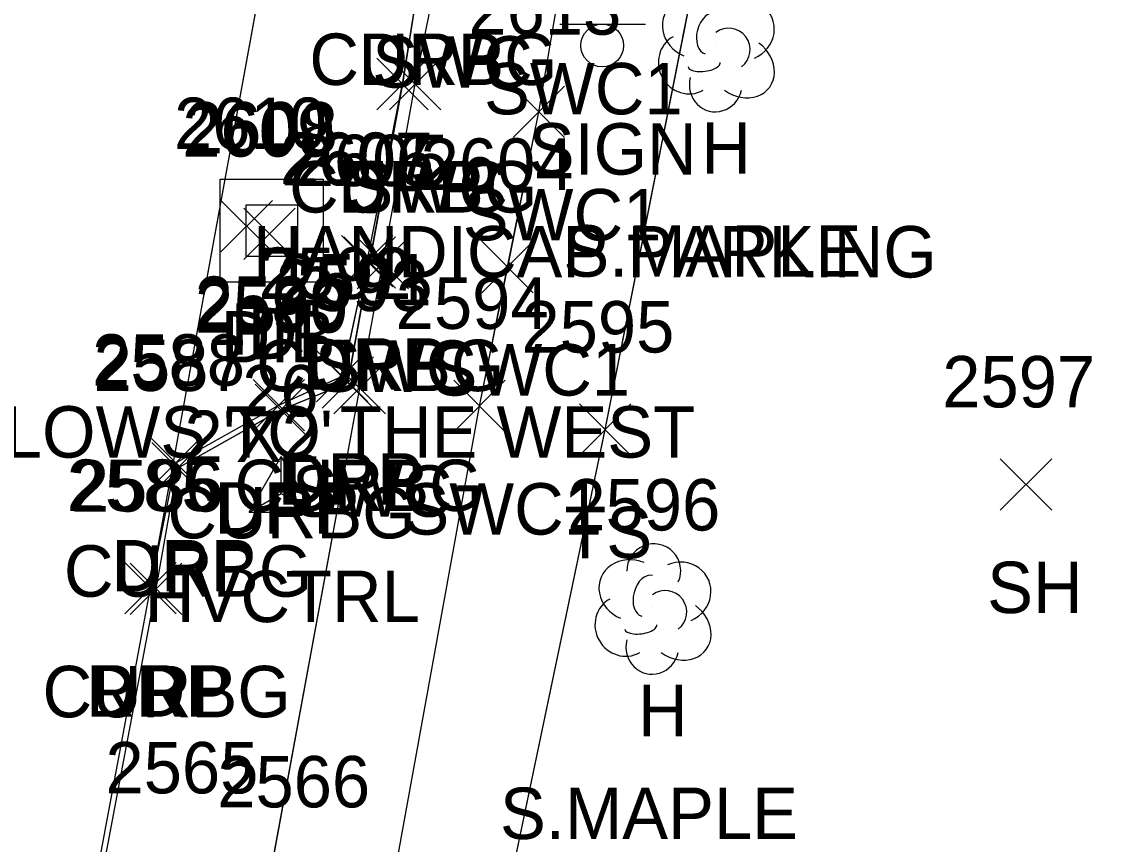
# Model space of a CAD drawing. Extents: x 1554668 to 1563881, y 831386 to 834374.
# Drawn here: x 1562220.69 to 1562263.1, y 832432.15 to 832464.13 of the extents above; entities that cross this region are included whole.
import ezdxf

# ---------------------------------------------------------------- set-up
doc = ezdxf.new("R2010")
doc.units = 0
for name, color, linetype in [('C_A', 7, 'Continuous'), ('C_I', 7, 'Continuous'), ('CPSM', 7, 'Continuous'), ('D_A', 7, 'Continuous'), ('D_C', 7, 'Continuous'), ('D_I', 7, 'Continuous'), ('D_TIC', 7, 'Continuous'), ('DS', 7, 'Continuous'), ('L_A', 7, 'Continuous'), ('L_C', 7, 'Continuous'), ('L_I', 7, 'Continuous'), ('L_TIC', 7, 'Continuous'), ('LELB', 7, 'Continuous'), ('LTD', 7, 'Continuous'), ('P_A', 7, 'Continuous'), ('P_I', 7, 'Continuous'), ('P_TIC', 7, 'Continuous'), ('PET', 7, 'Continuous'), ('R_A', 7, 'Continuous'), ('R_I', 7, 'Continuous'), ('R_TIC', 7, 'Continuous'), ('RC', 7, 'Continuous'), ('RDP', 7, 'Continuous'), ('RSW', 7, 'Continuous'), ('S_A', 7, 'Continuous'), ('S_C', 7, 'Continuous'), ('S_I', 7, 'Continuous'), ('SSGN', 7, 'Continuous'), ('U_I', 7, 'Continuous')]:
    doc.layers.add(name, color=color, linetype=linetype)

msp = doc.modelspace()

# ---------------------------------------------------------------- linework, layer by layer
at = {"layer": 'CPSM'}
for p, q in [((1562229.528, 832445.066), (1562230.778, 832447.231)), ((1562232.028, 832445.066), (1562230.778, 832447.231)), ((1562230.778, 832445.788), (1562230.778, 832447.231)), ((1562229.528, 832445.066), (1562230.778, 832445.788)), ((1562230.778, 832445.788), (1562230.778, 832445.788)), ((1562230.778, 832445.788), (1562232.028, 832445.066)), ((1562229.528, 832445.066), (1562232.028, 832445.066))]:
    msp.add_line(p, q, dxfattribs=at)
at = {"layer": 'D_TIC'}
for points in [[(1562228.434, 832455.186), (1562230.434, 832457.186)], [(1562230.434, 832455.186), (1562228.434, 832457.186)], [(1562229.324, 832454.89), (1562231.324, 832456.89)], [(1562231.324, 832454.89), (1562229.324, 832456.89)]]:
    msp.add_lwpolyline(points, dxfattribs=at)
at = {"layer": 'DS'}
for p, q in [((1562228.408, 832458.013), (1562232.408, 832458.013)), ((1562228.408, 832454.013), (1562228.408, 832458.013)), ((1562232.408, 832458.013), (1562232.408, 832454.013)), ((1562229.408, 832455.013), (1562229.408, 832457.013)), ((1562229.408, 832457.013), (1562231.408, 832457.013)), ((1562231.408, 832457.013), (1562231.408, 832455.013)), ((1562230.414, 832456.014), (1562230.414, 832456.014)), ((1562230.414, 832456.014), (1562230.414, 832456.014)), ((1562231.408, 832455.013), (1562229.408, 832455.013)), ((1562232.408, 832454.013), (1562228.408, 832454.013))]:
    msp.add_line(p, q, dxfattribs=at)
at = {"layer": 'L_TIC'}
for points in [[(1562242.381, 832447.273), (1562244.381, 832449.273)], [(1562244.381, 832447.273), (1562242.381, 832449.273)], [(1562258.751, 832445.139), (1562260.751, 832447.139)], [(1562260.751, 832445.139), (1562258.751, 832447.139)]]:
    msp.add_lwpolyline(points, dxfattribs=at)
at = {"layer": 'LELB'}
for points in [[(1562234.219, 832363.249), (1562225.271, 832364.506), (1562227.698, 832371.808), (1562228.53, 832376.084), (1562233.297, 832391.54), (1562239.035, 832406.381), (1562235.401, 832414.225), (1562237.169, 832418.606), (1562243.381, 832448.273), (1562248.648, 832474.873), (1562269.134, 832473.144), (1562277.25, 832474.752)], [(1562234.221, 832363.243), (1562225.274, 832364.506), (1562227.701, 832371.803), (1562228.534, 832376.083), (1562233.299, 832391.535), (1562239.039, 832406.376), (1562235.405, 832414.22), (1562237.173, 832418.602), (1562243.383, 832448.269), (1562248.652, 832474.871), (1562269.138, 832473.141), (1562277.252, 832474.748)], [(1562234.221, 832363.243), (1562225.274, 832364.506), (1562227.701, 832371.803), (1562228.534, 832376.083), (1562233.299, 832391.535), (1562239.039, 832406.376), (1562235.405, 832414.22), (1562237.173, 832418.602), (1562243.383, 832448.269), (1562248.652, 832474.871), (1562269.138, 832473.141), (1562277.252, 832474.748)], [(1562234.221, 832363.243), (1562225.274, 832364.506), (1562227.701, 832371.803), (1562228.534, 832376.083), (1562233.299, 832391.535), (1562239.039, 832406.376), (1562235.405, 832414.22), (1562237.173, 832418.602), (1562243.383, 832448.269), (1562248.652, 832474.871), (1562269.138, 832473.141), (1562277.252, 832474.748)]]:
    msp.add_lwpolyline(points, dxfattribs=at)
at = {"layer": 'LTD'}
for p, q in [((1562247.689, 832463.223), (1562247.689, 832463.223)), ((1562247.689, 832463.223), (1562247.689, 832463.223)), ((1562245.224, 832441.352), (1562245.224, 832441.352)), ((1562245.224, 832441.352), (1562245.224, 832441.352))]:
    msp.add_line(p, q, dxfattribs=at)
msp.add_arc((1562245.27, 832442.786), 1.047, 335.5272, 180.9563, dxfattribs=at)
for centre, major_axis, ratio, start_param, end_param in [((1562246.897, 832463.889), (1.21, -0.512), 0.895232, 1.570796, 4.712389), ((1562248.73, 832463.806), (-1.141, -0.483), 0.949671, 1.570796, 4.712389), ((1562247.48, 832463.681), (-0.208, -0.792), 0.645439, 3.141593, 6.283185), ((1562248.189, 832463.056), (-0.5, 0.667), 0.989748, 3.141593, 6.283185), ((1562246.606, 832462.514), (0.584, -1.042), 0.959034, 3.141593, 6.283185), ((1562248.689, 832462.39), (-1.09, 0.792), 0.841452, 1.570796, 4.712389), ((1562247.231, 832462.473), (-0.625, -0.083), 0.423636, 0, 3.141593), ((1562247.689, 832461.723), (0.265, 1.061), 0.942809, 1.570796, 4.712389), ((1562244.432, 832442.019), (1.21, -0.512), 0.895232, 1.570796, 4.712389), ((1562246.265, 832441.936), (-1.141, -0.483), 0.949671, 1.570796, 4.712389), ((1562245.015, 832441.811), (-0.208, -0.792), 0.645439, 3.141593, 6.283185), ((1562245.724, 832441.186), (-0.5, 0.667), 0.989748, 3.141593, 6.283185), ((1562244.14, 832440.644), (0.584, -1.042), 0.959034, 3.141593, 6.283185), ((1562246.224, 832440.519), (-1.09, 0.792), 0.841452, 1.570796, 4.712389), ((1562244.765, 832440.602), (-0.625, -0.083), 0.423636, 0, 3.141593), ((1562245.224, 832439.852), (0.265, 1.061), 0.942809, 1.570796, 4.712389)]:
    msp.add_ellipse(centre, major_axis=major_axis, ratio=ratio, start_param=start_param, end_param=end_param, dxfattribs=at)
at = {"layer": 'P_TIC'}
for points in [[(1562224.693, 832441.111), (1562226.693, 832443.111)], [(1562226.693, 832441.111), (1562224.693, 832443.111)]]:
    msp.add_lwpolyline(points, dxfattribs=at)
at = {"layer": 'PET'}
for points in [[(1562193.167, 832267.13), (1562201.146, 832309.703), (1562207.218, 832342.575), (1562208.538, 832349.445), (1562211.679, 832366.094), (1562212.836, 832373.113), (1562216.871, 832394.677), (1562221.784, 832421.25), (1562225.693, 832442.111), (1562233.351, 832484.078), (1562234.186, 832488.931), (1562241.957, 832528.547), (1562242.008, 832533.059), (1562244.222, 832536.962), (1562248.062, 832556.9), (1562257.295, 832610.994), (1562261.428, 832631.195), (1562266.166, 832657.988), (1562270.512, 832679.644), (1562276.163, 832714.072), (1562282.459, 832748.505), (1562288.68, 832787.056), (1562293.2, 832810.286), (1562300.396, 832850.568)], [(1562193.171, 832267.13), (1562201.149, 832309.703), (1562207.222, 832342.574), (1562208.542, 832349.444), (1562211.683, 832366.093), (1562212.84, 832373.112), (1562216.874, 832394.674), (1562221.788, 832421.249), (1562225.694, 832442.106), (1562233.354, 832484.072), (1562234.19, 832488.925), (1562241.961, 832528.547), (1562242.013, 832533.06), (1562244.225, 832536.956), (1562248.066, 832556.896), (1562257.301, 832610.991), (1562261.43, 832631.195), (1562266.171, 832657.989), (1562270.514, 832679.643), (1562276.166, 832714.07), (1562282.463, 832748.508), (1562288.682, 832787.054), (1562293.205, 832810.287), (1562300.398, 832850.573)], [(1562193.171, 832267.13), (1562201.149, 832309.703), (1562207.222, 832342.574), (1562208.542, 832349.444), (1562211.683, 832366.093), (1562212.84, 832373.112), (1562216.874, 832394.674), (1562221.788, 832421.249), (1562225.694, 832442.106), (1562233.354, 832484.072), (1562234.19, 832488.925), (1562241.961, 832528.547), (1562242.013, 832533.06), (1562244.225, 832536.956), (1562248.066, 832556.896), (1562257.301, 832610.991), (1562261.43, 832631.195), (1562266.171, 832657.989), (1562270.514, 832679.643), (1562276.166, 832714.07), (1562282.463, 832748.508), (1562288.682, 832787.054), (1562293.205, 832810.287), (1562300.398, 832850.573)], [(1562193.171, 832267.13), (1562201.149, 832309.703), (1562207.222, 832342.574), (1562208.542, 832349.444), (1562211.683, 832366.093), (1562212.84, 832373.112), (1562216.874, 832394.674), (1562221.788, 832421.249), (1562225.694, 832442.106), (1562233.354, 832484.072), (1562234.19, 832488.925), (1562241.961, 832528.547), (1562242.013, 832533.06), (1562244.225, 832536.956), (1562248.066, 832556.896), (1562257.301, 832610.991), (1562261.43, 832631.195), (1562266.171, 832657.989), (1562270.514, 832679.643), (1562276.166, 832714.07), (1562282.463, 832748.508), (1562288.682, 832787.054), (1562293.205, 832810.287), (1562300.398, 832850.573)]]:
    msp.add_lwpolyline(points, dxfattribs=at)
at = {"layer": 'R_TIC'}
for points in [[(1562234.498, 832460.717), (1562236.498, 832462.717)], [(1562236.498, 832460.717), (1562234.498, 832462.717)], [(1562234.498, 832460.717), (1562236.498, 832462.717)], [(1562236.498, 832460.717), (1562234.498, 832462.717)], [(1562234.989, 832460.711), (1562236.989, 832462.711)], [(1562236.989, 832460.711), (1562234.989, 832462.711)], [(1562239.799, 832459.633), (1562241.799, 832461.633)], [(1562241.799, 832459.633), (1562239.799, 832461.633)], [(1562233.116, 832453.827), (1562235.116, 832455.827)], [(1562235.116, 832453.827), (1562233.116, 832455.827)], [(1562233.217, 832453.771), (1562235.217, 832455.771)], [(1562235.217, 832453.771), (1562233.217, 832455.771)], [(1562233.728, 832453.744), (1562235.728, 832455.744)], [(1562235.728, 832453.744), (1562233.728, 832455.744)], [(1562238.584, 832453.599), (1562240.584, 832455.599)], [(1562240.584, 832453.599), (1562238.584, 832455.599)], [(1562232.151, 832449.357), (1562234.151, 832451.357)], [(1562234.151, 832449.357), (1562232.151, 832451.357)], [(1562232.373, 832449.107), (1562234.373, 832451.107)], [(1562234.373, 832449.107), (1562232.373, 832451.107)], [(1562232.829, 832448.886), (1562234.829, 832450.886)], [(1562234.829, 832448.886), (1562232.829, 832450.886)], [(1562229.681, 832448.23), (1562231.681, 832450.23)], [(1562231.681, 832448.23), (1562229.681, 832450.23)], [(1562229.766, 832448.045), (1562231.766, 832450.045)], [(1562231.766, 832448.045), (1562229.766, 832450.045)], [(1562237.49, 832448.192), (1562239.49, 832450.192)], [(1562239.49, 832448.192), (1562237.49, 832450.192)], [(1562225.677, 832445.983), (1562227.677, 832447.983)], [(1562227.677, 832445.983), (1562225.677, 832447.983)], [(1562225.74, 832445.777), (1562227.74, 832447.777)], [(1562227.74, 832445.777), (1562225.74, 832447.777)], [(1562224.693, 832441.111), (1562226.693, 832443.111)], [(1562226.693, 832441.111), (1562224.693, 832443.111)], [(1562224.907, 832441.087), (1562226.907, 832443.087)], [(1562226.907, 832441.087), (1562224.907, 832443.087)]]:
    msp.add_lwpolyline(points, dxfattribs=at)
at = {"layer": 'RC'}
for points in [[(1562212.026, 832366.008), (1562211.679, 832366.094), (1562212.98, 832373.007), (1562216.969, 832394.662), (1562221.953, 832421.14), (1562225.907, 832442.087), (1562226.74, 832446.777), (1562230.766, 832449.045), (1562233.373, 832450.107), (1562234.217, 832454.771), (1562235.498, 832461.717)], [(1562212.03, 832366.009), (1562211.683, 832366.093), (1562212.984, 832373.01), (1562216.973, 832394.655), (1562221.956, 832421.135), (1562225.91, 832442.083), (1562226.745, 832446.774), (1562230.77, 832449.038), (1562233.377, 832450.106), (1562234.22, 832454.767), (1562235.502, 832461.715)], [(1562212.03, 832366.009), (1562211.683, 832366.093), (1562212.984, 832373.01), (1562216.973, 832394.655), (1562221.956, 832421.135), (1562225.91, 832442.083), (1562226.745, 832446.774), (1562230.77, 832449.038), (1562233.377, 832450.106), (1562234.22, 832454.767), (1562235.502, 832461.715)], [(1562212.03, 832366.009), (1562211.683, 832366.093), (1562212.984, 832373.01), (1562216.973, 832394.655), (1562221.956, 832421.135), (1562225.91, 832442.083), (1562226.745, 832446.774), (1562230.77, 832449.038), (1562233.377, 832450.106), (1562234.22, 832454.767), (1562235.502, 832461.715)]]:
    msp.add_lwpolyline(points, dxfattribs=at)
at = {"layer": 'RDP'}
for points in [[(1562225.693, 832442.111), (1562226.677, 832446.983), (1562230.681, 832449.23), (1562233.151, 832450.357), (1562234.116, 832454.827), (1562235.498, 832461.717), (1562236.289, 832466.678), (1562237.483, 832473.065), (1562235.213, 832475.415), (1562234.247, 832477.254), (1562233.307, 832479.95), (1562233.351, 832484.078)], [(1562225.694, 832442.106), (1562226.681, 832446.98), (1562230.685, 832449.224), (1562233.155, 832450.356), (1562234.118, 832454.821), (1562235.502, 832461.715), (1562236.292, 832466.673), (1562237.485, 832473.058), (1562235.217, 832475.414), (1562234.251, 832477.25), (1562233.311, 832479.95), (1562233.354, 832484.072)], [(1562225.694, 832442.106), (1562226.681, 832446.98), (1562230.685, 832449.224), (1562233.155, 832450.356), (1562234.118, 832454.821), (1562235.502, 832461.715), (1562236.292, 832466.673), (1562237.485, 832473.058), (1562235.217, 832475.414), (1562234.251, 832477.25), (1562233.311, 832479.95), (1562233.354, 832484.072)], [(1562225.694, 832442.106), (1562226.681, 832446.98), (1562230.685, 832449.224), (1562233.155, 832450.356), (1562234.118, 832454.821), (1562235.502, 832461.715), (1562236.292, 832466.673), (1562237.485, 832473.058), (1562235.217, 832475.414), (1562234.251, 832477.25), (1562233.311, 832479.95), (1562233.354, 832484.072)]]:
    msp.add_lwpolyline(points, dxfattribs=at)
at = {"layer": 'RSW'}
for points in [[(1562199.278, 832264.932), (1562207.605, 832308.712), (1562213.507, 832341.19), (1562215.246, 832350.285), (1562217.945, 832364.493), (1562219.157, 832371.002), (1562223.319, 832393.848), (1562228.316, 832419.906), (1562233.829, 832449.886), (1562234.728, 832454.744), (1562235.989, 832461.711), (1562236.957, 832466.575), (1562238.293, 832473.34), (1562239.785, 832483.044), (1562240.805, 832487.84), (1562242.418, 832496.743), (1562247.081, 832521.971), (1562250.338, 832539.541), (1562250.495, 832539.937)], [(1562199.281, 832264.931), (1562207.608, 832308.712), (1562213.511, 832341.189), (1562215.249, 832350.286), (1562217.949, 832364.492), (1562219.161, 832370.998), (1562223.323, 832393.851), (1562228.319, 832419.899), (1562233.833, 832449.883), (1562234.732, 832454.742), (1562235.992, 832461.703), (1562236.961, 832466.574), (1562238.296, 832473.337), (1562239.788, 832483.042), (1562240.808, 832487.833), (1562242.422, 832496.742), (1562247.085, 832521.97), (1562250.341, 832539.537), (1562250.499, 832539.938)], [(1562199.281, 832264.931), (1562207.608, 832308.712), (1562213.511, 832341.189), (1562215.249, 832350.286), (1562217.949, 832364.492), (1562219.161, 832370.998), (1562223.323, 832393.851), (1562228.319, 832419.899), (1562233.833, 832449.883), (1562234.732, 832454.742), (1562235.992, 832461.703), (1562236.961, 832466.574), (1562238.296, 832473.337), (1562239.788, 832483.042), (1562240.808, 832487.833), (1562242.422, 832496.742), (1562247.085, 832521.97), (1562250.341, 832539.537), (1562250.499, 832539.938)], [(1562199.281, 832264.931), (1562207.608, 832308.712), (1562213.511, 832341.189), (1562215.249, 832350.286), (1562217.949, 832364.492), (1562219.161, 832370.998), (1562223.323, 832393.851), (1562228.319, 832419.899), (1562233.833, 832449.883), (1562234.732, 832454.742), (1562235.992, 832461.703), (1562236.961, 832466.574), (1562238.296, 832473.337), (1562239.788, 832483.042), (1562240.808, 832487.833), (1562242.422, 832496.742), (1562247.085, 832521.97), (1562250.341, 832539.537), (1562250.499, 832539.938)], [(1562228.277, 832393.371), (1562233.083, 832419.36), (1562238.49, 832449.192), (1562239.584, 832454.599), (1562240.799, 832460.633), (1562241.627, 832465.536), (1562242.677, 832470.434), (1562243.41, 832475.219), (1562244.243, 832480.091), (1562245.508, 832480.058), (1562245.776, 832483.282), (1562245, 832483.496), (1562246.121, 832490.273), (1562248.716, 832504.749), (1562250.872, 832504.451), (1562251.651, 832508.22), (1562249.553, 832508.685), (1562255.201, 832539.171)], [(1562228.28, 832393.367), (1562233.087, 832419.355), (1562238.49, 832449.188), (1562239.589, 832454.598), (1562240.8, 832460.627), (1562241.629, 832465.529), (1562242.68, 832470.432), (1562243.414, 832475.218), (1562244.247, 832480.09), (1562245.509, 832480.051), (1562245.778, 832483.275), (1562245.002, 832483.492), (1562246.125, 832490.271), (1562248.721, 832504.75), (1562250.877, 832504.452), (1562251.655, 832508.219), (1562249.556, 832508.681), (1562255.204, 832539.166)], [(1562228.28, 832393.367), (1562233.087, 832419.355), (1562238.49, 832449.188), (1562239.589, 832454.598), (1562240.8, 832460.627), (1562241.629, 832465.529), (1562242.68, 832470.432), (1562243.414, 832475.218), (1562244.247, 832480.09), (1562245.509, 832480.051), (1562245.778, 832483.275), (1562245.002, 832483.492), (1562246.125, 832490.271), (1562248.721, 832504.75), (1562250.877, 832504.452), (1562251.655, 832508.219), (1562249.556, 832508.681), (1562255.204, 832539.166)], [(1562228.28, 832393.367), (1562233.087, 832419.355), (1562238.49, 832449.188), (1562239.589, 832454.598), (1562240.8, 832460.627), (1562241.629, 832465.529), (1562242.68, 832470.432), (1562243.414, 832475.218), (1562244.247, 832480.09), (1562245.509, 832480.051), (1562245.778, 832483.275), (1562245.002, 832483.492), (1562246.125, 832490.271), (1562248.721, 832504.75), (1562250.877, 832504.452), (1562251.655, 832508.219), (1562249.556, 832508.681), (1562255.204, 832539.166)]]:
    msp.add_lwpolyline(points, dxfattribs=at)
at = {"layer": 'SSGN'}
for p, q in [((1562241.618, 832464.045), (1562244.951, 832464.045)), ((1562243.265, 832463.212), (1562243.265, 832463.212))]:
    msp.add_line(p, q, dxfattribs=at)
msp.add_circle((1562243.265, 832463.212), 0.833, dxfattribs=at)

# ---------------------------------------------------------------- texts
at = {"layer": 'C_A'}
msp.add_text('HVCTRL', height=2, dxfattribs=at).set_placement((1562225.471, 832440.788))
at = {"layer": 'C_I'}
msp.add_text('26', height=2, dxfattribs=at).set_placement((1562229.259, 832448.788))
at = {"layer": 'D_A'}
for s, p in [('P', (1562228.812, 832451.186)), ('DI', (1562229.469, 832451.014)), ('DIB', (1562228.426, 832450.89))]:
    msp.add_text(s, height=2, dxfattribs=at).set_placement(p)
at = {"layer": 'D_C'}
for s, p in [('10" VCP FLOWS TO THE WEST', (1562207.442, 832447.186)), ("2'X2'", (1562227.012, 832447.014))]:
    msp.add_text(s, height=2, dxfattribs=at).set_placement(p)
at = {"layer": 'D_I'}
for s, p in [('2610', (1562226.607, 832459.186)), ('2608', (1562227.028, 832459.014)), ('2609', (1562226.93, 832458.89))]:
    msp.add_text(s, height=2, dxfattribs=at).set_placement(p)
at = {"layer": 'L_A'}
for s, p in [('H', (1562247.122, 832458.223)), ('TS', (1562241.79, 832443.273)), ('SH', (1562258.239, 832441.139)), ('H', (1562244.657, 832436.352))]:
    msp.add_text(s, height=2, dxfattribs=at).set_placement(p)
at = {"layer": 'L_C'}
for p in [(1562241.752, 832454.223), (1562239.287, 832432.352)]:
    msp.add_text('S.MAPLE', height=2, dxfattribs=at).set_placement(p)
at = {"layer": 'L_I'}
for s, p in [('2595', (1562240.121, 832451.273)), ('2597', (1562256.491, 832449.139)), ('2596', (1562241.909, 832444.352))]:
    msp.add_text(s, height=2, dxfattribs=at).set_placement(p)
at = {"layer": 'P_A'}
msp.add_text('RDP', height=2, dxfattribs=at).set_placement((1562223.181, 832437.111))
at = {"layer": 'P_I'}
msp.add_text('2585', height=2, dxfattribs=at).set_placement((1562222.433, 832445.111))
at = {"layer": 'R_A'}
for s, p in [('CURBG', (1562231.871, 832461.678)), ('DRP', (1562233.777, 832461.678)), ('SWC', (1562234.319, 832461.575)), ('SWC1', (1562238.666, 832460.536)), ('CURBG', (1562231.081, 832456.717)), ('DRP', (1562232.987, 832456.717)), ('SWC', (1562233.352, 832456.711)), ('SWC1', (1562237.838, 832455.633)), ('CURBG', (1562229.8, 832449.771)), ('DRP', (1562231.604, 832449.827)), ('SWC', (1562232.09, 832449.744)), ('SWC1', (1562236.624, 832449.599)), ('CURBG', (1562228.955, 832445.107)), ('DRP', (1562230.639, 832445.357)), ('SWC', (1562231.192, 832444.886)), ('DRP', (1562228.17, 832444.23)), ('SWC1', (1562235.529, 832444.192)), ('CURBG', (1562226.349, 832444.045)), ('CURBG', (1562222.323, 832441.777)), ('DRP', (1562224.166, 832441.983)), ('CURBG', (1562221.49, 832437.087)), ('DRP', (1562223.181, 832437.111))]:
    msp.add_text(s, height=2, dxfattribs=at).set_placement(p)
at = {"layer": 'R_I'}
for s, p in [('2613', (1562238.058, 832463.633)), ('2607', (1562230.73, 832457.827)), ('2606', (1562230.776, 832457.771)), ('2605', (1562231.342, 832457.744)), ('2604', (1562236.198, 832457.599)), ('2592', (1562229.891, 832453.357)), ('2591', (1562230.68, 832453.107)), ('2593', (1562230.57, 832452.886)), ('2589', (1562227.414, 832452.23)), ('2590', (1562227.42, 832452.045)), ('2594', (1562235.23, 832452.192)), ('2588', (1562223.418, 832449.983)), ('2587', (1562223.48, 832449.777)), ('2585', (1562222.433, 832445.111)), ('2586', (1562222.592, 832445.087))]:
    msp.add_text(s, height=2, dxfattribs=at).set_placement(p)
at = {"layer": 'S_A'}
msp.add_text('SIGN', height=2, dxfattribs=at).set_placement((1562240.403, 832458.191))
at = {"layer": 'S_C'}
msp.add_text('HANDICAP PARKING', height=2, dxfattribs=at).set_placement((1562229.678, 832454.191))
at = {"layer": 'S_I'}
msp.add_text('2565', height=2, dxfattribs=at).set_placement((1562223.939, 832434.127))
at = {"layer": 'U_I'}
msp.add_text('2566', height=2, dxfattribs=at).set_placement((1562228.288, 832433.584))

doc.saveas('drawing.dxf')
